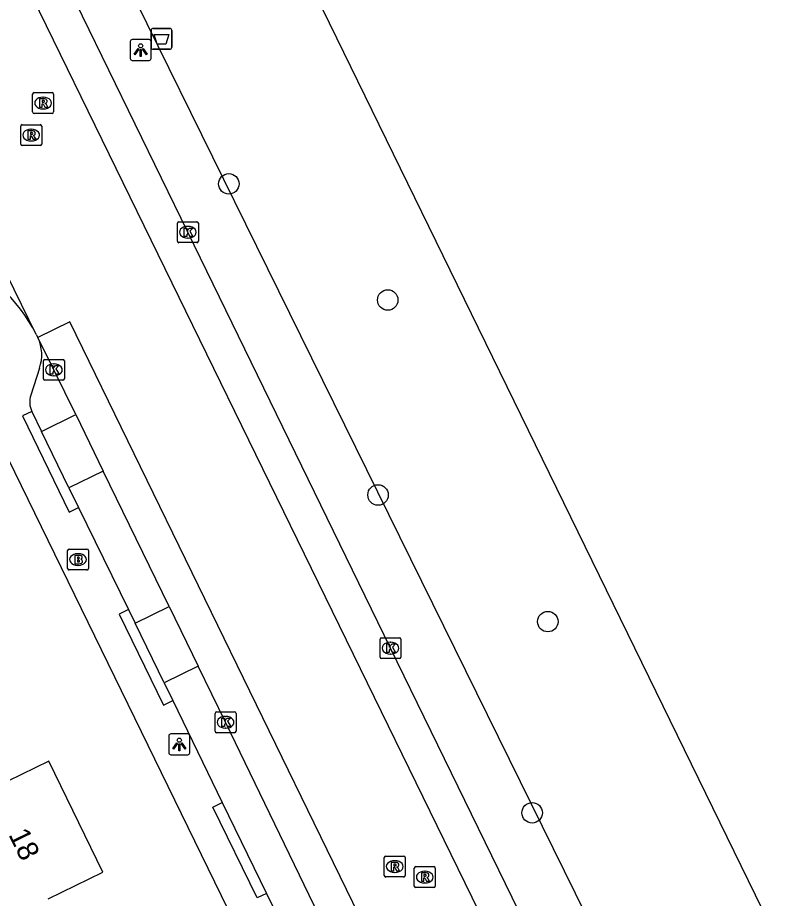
# Model space of a CAD drawing. Extents: x 160457 to 162082, y 388340 to 389736.
# Drawn here: x 161180.14 to 161217.02, y 388926.95 to 388969.01 of the extents above; entities that cross this region are included whole.
import ezdxf

# ---------------------------------------------------------------- set-up
doc = ezdxf.new("R2010")
doc.units = 0
for name, color, linetype in [('IMGEO_Afvalbak', 7, 'Continuous'), ('IMGEO_Boom', 7, 'Continuous'), ('IMGEO_Brandkraan', 7, 'Continuous'), ('IMGEO_Groenvoorziening', 7, 'Continuous'), ('IMGEO_Kolk', 7, 'Continuous'), ('IMGEO_Lichtpunt', 7, 'Continuous'), ('IMGEO_Pand', 7, 'Continuous'), ('IMGEO_Pand_nummerreeks', 7, 'Continuous'), ('IMGEO_Parkeervlak_open', 7, 'Continuous'), ('IMGEO_Rijbaan_lokaal_gesloten', 7, 'Continuous'), ('IMGEO_Rijbaan_lokaal_open', 7, 'Continuous'), ('IMGEO_Rioolput', 7, 'Continuous'), ('IMGEO_Voetpad_open', 7, 'Continuous'), ('IMGEO_Waterloop', 7, 'Continuous')]:
    doc.layers.add(name, color=color, linetype=linetype)

msp = doc.modelspace()

# ---------------------------------------------------------------- linework, layer by layer
at = {"layer": 'IMGEO_Afvalbak'}
for p, q in [((161186.62, 388968.499), (161187.41, 388968.499)), ((161187.41, 388968.499), (161186.62, 388968.499)), ((161186.52, 388967.599), (161186.52, 388968.399)), ((161186.52, 388968.399), (161186.52, 388967.599)), ((161187.51, 388968.399), (161187.51, 388967.599)), ((161187.51, 388967.599), (161187.51, 388968.399)), ((161187.41, 388967.499), (161186.62, 388967.499)), ((161186.62, 388967.499), (161187.41, 388967.499))]:
    msp.add_line(p, q, dxfattribs=at)
msp.add_lwpolyline([(161186.663, 388968.213), (161187.367, 388968.213), (161187.218, 388967.743), (161186.812, 388967.743), (161186.663, 388968.213)], dxfattribs=at)
for centre, start, end in [((161186.62, 388968.399), 90, 180), ((161186.62, 388968.399), 90, 180), ((161187.41, 388968.399), 0, 90), ((161187.41, 388968.399), 360, 90), ((161186.62, 388967.599), 180, 270), ((161186.62, 388967.599), 180, 270), ((161187.41, 388967.599), 270, 0), ((161187.41, 388967.599), 270, 0)]:
    msp.add_arc(centre, 0.1, start, end, dxfattribs=at)
at = {"layer": 'IMGEO_Boom'}
for centre in [(161190.235, 388961.074), (161197.828, 388955.526), (161197.365, 388946.215), (161205.478, 388940.166), (161204.727, 388931.037)]:
    msp.add_circle(centre, 0.489, dxfattribs=at)
at = {"layer": 'IMGEO_Brandkraan'}
for p, q in [((161182.601, 388943.632), (161183.453, 388943.632)), ((161182.526, 388942.706), (161182.526, 388943.558)), ((161183.014, 388943.412), (161183.039, 388943.412)), ((161183.527, 388943.558), (161183.527, 388942.706)), ((161183.037, 388942.852), (161183.012, 388942.852)), ((161183.453, 388942.632), (161182.601, 388942.632))]:
    msp.add_line(p, q, dxfattribs=at)
for points in [[(161182.601, 388943.632), (161183.453, 388943.632)], [(161182.526, 388942.706), (161182.526, 388943.558)], [(161182.874, 388943.332), (161182.874, 388942.932), (161183.087, 388942.932)], [(161183.105, 388943.332), (161182.874, 388943.332)], [(161183.053, 388943.251), (161182.999, 388943.251), (161182.999, 388943.175)], [(161183.527, 388943.558), (161183.527, 388942.706)], [(161182.999, 388943.175), (161183.052, 388943.175)], [(161183.061, 388943.099), (161182.999, 388943.099), (161182.999, 388943.018)], [(161182.999, 388943.018), (161183.061, 388943.018)], [(161183.453, 388942.632), (161182.601, 388942.632)]]:
    msp.add_lwpolyline(points, dxfattribs=at)
for centre, radius, start, end in [((161182.603, 388943.556), 0.0765, 91.552, 178.448), ((161182.603, 388943.556), 0.0765, 91.552, 178.448), ((161183.451, 388943.556), 0.0765, 1.552, 88.448), ((161183.451, 388943.556), 0.0765, 1.552, 88.448), ((161183.054, 388943.213), 0.0379, 267.8285, 90.9355), ((161183.109, 388943.187), 0.145, 59.4692, 91.5367), ((161183.134, 388943.234), 0.0922, 285.5137, 58.1501), ((161183.062, 388943.058), 0.0404, 269.8759, 90.5077), ((161183.093, 388943.183), 0.251, 268.6676, 293.5347), ((161183.139, 388943.042), 0.105, 301.3115, 78.989), ((161182.603, 388942.708), 0.0765, 181.552, 268.448), ((161182.603, 388942.708), 0.0765, 181.552, 268.448), ((161183.451, 388942.708), 0.0765, 271.552, 358.448), ((161183.451, 388942.708), 0.0765, 271.552, 358.448)]:
    msp.add_arc(centre, radius, start, end, dxfattribs=at)
for centre, major_axis, ratio, start_param, end_param in [((161183.013, 388943.132), (-0.387, 0.002), 0.722429, 4.712389, 7.853982), ((161183.038, 388943.132), (-0.39, 0.002), 0.717154, 1.570796, 4.712389)]:
    msp.add_ellipse(centre, major_axis=major_axis, ratio=ratio, start_param=start_param, end_param=end_param, dxfattribs=at)
at = {"layer": 'IMGEO_Groenvoorziening'}
msp.add_lwpolyline([(161223.603, 388893.076), (161137.996, 389066.763), (161145.403, 389070.346)], dxfattribs=at)
at = {"layer": 'IMGEO_Kolk'}
for p, q in [((161187.776, 388958.339), (161187.776, 388959.191)), ((161187.851, 388959.265), (161188.703, 388959.265)), ((161188.777, 388959.191), (161188.777, 388958.339)), ((161188.264, 388959.045), (161188.289, 388959.045)), ((161188.287, 388958.485), (161188.262, 388958.485)), ((161188.703, 388958.265), (161187.851, 388958.265)), ((161181.374, 388951.765), (161181.374, 388952.617)), ((161181.449, 388952.691), (161182.301, 388952.691)), ((161181.862, 388952.471), (161181.887, 388952.471)), ((161182.375, 388952.617), (161182.375, 388951.765)), ((161182.301, 388951.691), (161181.449, 388951.691)), ((161181.885, 388951.911), (161181.86, 388951.911)), ((161197.46, 388938.473), (161197.46, 388939.325)), ((161197.535, 388939.399), (161198.387, 388939.399)), ((161197.948, 388939.179), (161197.973, 388939.179)), ((161198.461, 388939.325), (161198.461, 388938.473)), ((161197.971, 388938.619), (161197.946, 388938.619)), ((161198.387, 388938.399), (161197.535, 388938.399)), ((161189.578, 388934.934), (161189.578, 388935.786)), ((161189.653, 388935.86), (161190.505, 388935.86)), ((161190.066, 388935.64), (161190.091, 388935.64)), ((161190.579, 388935.786), (161190.579, 388934.934)), ((161190.505, 388934.86), (161189.653, 388934.86)), ((161190.089, 388935.08), (161190.064, 388935.08))]:
    msp.add_line(p, q, dxfattribs=at)
for points in [[(161187.776, 388958.339), (161187.776, 388959.191)], [(161187.851, 388959.265), (161188.703, 388959.265)], [(161188.777, 388959.191), (161188.777, 388958.339)], [(161188.097, 388958.965), (161188.22, 388958.965), (161188.22, 388958.814), (161188.35, 388958.965), (161188.514, 388958.965), (161188.368, 388958.814), (161188.521, 388958.565), (161188.369, 388958.565), (161188.284, 388958.729), (161188.22, 388958.662), (161188.22, 388958.565), (161188.097, 388958.565), (161188.097, 388958.965)], [(161188.703, 388958.265), (161187.851, 388958.265)], [(161181.374, 388951.765), (161181.374, 388952.617)], [(161181.449, 388952.691), (161182.301, 388952.691)], [(161182.375, 388952.617), (161182.375, 388951.765)], [(161181.695, 388952.391), (161181.818, 388952.391), (161181.818, 388952.24), (161181.948, 388952.391), (161182.112, 388952.391), (161181.966, 388952.24), (161182.119, 388951.991), (161181.967, 388951.991), (161181.882, 388952.155), (161181.818, 388952.088), (161181.818, 388951.991), (161181.695, 388951.991), (161181.695, 388952.391)], [(161182.301, 388951.691), (161181.449, 388951.691)], [(161197.46, 388938.473), (161197.46, 388939.325)], [(161197.535, 388939.399), (161198.387, 388939.399)], [(161197.781, 388939.099), (161197.904, 388939.099), (161197.904, 388938.948), (161198.034, 388939.099), (161198.198, 388939.099), (161198.052, 388938.948), (161198.205, 388938.699), (161198.053, 388938.699), (161197.968, 388938.863), (161197.904, 388938.796), (161197.904, 388938.699), (161197.781, 388938.699), (161197.781, 388939.099)], [(161198.461, 388939.325), (161198.461, 388938.473)], [(161198.387, 388938.399), (161197.535, 388938.399)], [(161189.578, 388934.934), (161189.578, 388935.786)], [(161189.653, 388935.86), (161190.505, 388935.86)], [(161190.579, 388935.786), (161190.579, 388934.934)], [(161189.899, 388935.56), (161190.022, 388935.56), (161190.022, 388935.409), (161190.152, 388935.56), (161190.316, 388935.56), (161190.17, 388935.409), (161190.323, 388935.16), (161190.171, 388935.16), (161190.086, 388935.324), (161190.022, 388935.257), (161190.022, 388935.16), (161189.899, 388935.16), (161189.899, 388935.56)], [(161190.505, 388934.86), (161189.653, 388934.86)]]:
    msp.add_lwpolyline(points, dxfattribs=at)
for centre, start, end in [((161187.853, 388959.189), 91.552, 178.448), ((161187.853, 388959.189), 91.552, 178.448), ((161188.701, 388959.189), 1.552, 88.448), ((161188.701, 388959.189), 1.552, 88.448), ((161187.853, 388958.341), 181.552, 268.448), ((161187.853, 388958.341), 181.552, 268.448), ((161188.701, 388958.341), 271.552, 358.448), ((161188.701, 388958.341), 271.552, 358.448), ((161181.451, 388952.615), 91.552, 178.448), ((161181.451, 388952.615), 91.552, 178.448), ((161182.299, 388952.615), 1.552, 88.448), ((161182.299, 388952.615), 1.552, 88.448), ((161181.451, 388951.767), 181.552, 268.448), ((161181.451, 388951.767), 181.552, 268.448), ((161182.299, 388951.767), 271.552, 358.448), ((161182.299, 388951.767), 271.552, 358.448), ((161197.537, 388939.323), 91.552, 178.448), ((161197.537, 388939.323), 91.552, 178.448), ((161198.385, 388939.323), 1.552, 88.448), ((161198.385, 388939.323), 1.552, 88.448), ((161197.537, 388938.475), 181.552, 268.448), ((161197.537, 388938.475), 181.552, 268.448), ((161198.385, 388938.475), 271.552, 358.448), ((161198.385, 388938.475), 271.552, 358.448), ((161189.655, 388935.784), 91.552, 178.448), ((161189.655, 388935.784), 91.552, 178.448), ((161190.503, 388935.784), 1.552, 88.448), ((161190.503, 388935.784), 1.552, 88.448), ((161189.655, 388934.936), 181.552, 268.448), ((161189.655, 388934.936), 181.552, 268.448), ((161190.503, 388934.936), 271.552, 358.448), ((161190.503, 388934.936), 271.552, 358.448)]:
    msp.add_arc(centre, 0.0765, start, end, dxfattribs=at)
for centre, major_axis, ratio, start_param, end_param in [((161188.263, 388958.765), (-0.387, 0.002), 0.722429, 4.712389, 7.853982), ((161188.288, 388958.765), (-0.39, 0.002), 0.717154, 1.570796, 4.712389), ((161181.861, 388952.191), (-0.387, 0.002), 0.722429, 4.712389, 7.853982), ((161181.886, 388952.191), (-0.39, 0.002), 0.717154, 1.570796, 4.712389), ((161197.947, 388938.899), (-0.387, 0.002), 0.722429, 4.712389, 7.853982), ((161197.972, 388938.899), (-0.39, 0.002), 0.717154, 1.570796, 4.712389), ((161190.065, 388935.36), (-0.387, 0.002), 0.722429, 4.712389, 7.853982), ((161190.09, 388935.36), (-0.39, 0.002), 0.717154, 1.570796, 4.712389)]:
    msp.add_ellipse(centre, major_axis=major_axis, ratio=ratio, start_param=start_param, end_param=end_param, dxfattribs=at)
at = {"layer": 'IMGEO_Lichtpunt'}
for p, q in [((161185.521, 388967.868), (161185.521, 388967.061)), ((161185.521, 388967.868), (161185.521, 388967.061)), ((161186.423, 388967.963), (161185.615, 388967.963)), ((161186.423, 388967.963), (161185.615, 388967.963)), ((161186.517, 388967.061), (161186.517, 388967.868)), ((161186.517, 388967.061), (161186.517, 388967.868)), ((161185.615, 388966.967), (161186.423, 388966.967)), ((161185.615, 388966.967), (161186.423, 388966.967)), ((161188.27, 388934.802), (161187.462, 388934.802)), ((161188.27, 388934.802), (161187.462, 388934.802)), ((161187.368, 388934.707), (161187.368, 388933.9)), ((161187.368, 388934.707), (161187.368, 388933.9)), ((161188.364, 388933.9), (161188.364, 388934.707)), ((161188.364, 388933.9), (161188.364, 388934.707)), ((161187.462, 388933.806), (161188.27, 388933.806)), ((161187.462, 388933.806), (161188.27, 388933.806))]:
    msp.add_line(p, q, dxfattribs=at)
for points in [[(161185.895, 388967.532), (161185.934, 388967.504), (161185.746, 388967.242), (161185.708, 388967.269), (161185.895, 388967.532)], [(161185.997, 388967.484), (161186.044, 388967.484), (161186.044, 388967.162), (161185.997, 388967.162), (161185.997, 388967.484)], [(161186.107, 388967.504), (161186.145, 388967.531), (161186.332, 388967.269), (161186.293, 388967.241), (161186.107, 388967.504)], [(161187.742, 388934.371), (161187.781, 388934.343), (161187.593, 388934.081), (161187.555, 388934.108), (161187.742, 388934.371)], [(161187.954, 388934.343), (161187.992, 388934.37), (161188.179, 388934.108), (161188.14, 388934.08), (161187.954, 388934.343)], [(161187.844, 388934.323), (161187.891, 388934.323), (161187.891, 388934.001), (161187.844, 388934.001), (161187.844, 388934.323)]]:
    msp.add_lwpolyline(points, dxfattribs=at)
for centre in [(161186.02, 388967.666), (161187.867, 388934.505)]:
    msp.add_circle(centre, 0.0994, dxfattribs=at)
for centre, start, end in [((161185.615, 388967.868), 90, 180), ((161185.615, 388967.868), 90, 180), ((161186.423, 388967.868), 0, 90), ((161186.423, 388967.868), 0, 90), ((161185.615, 388967.061), 180, 270), ((161185.615, 388967.061), 180, 270), ((161186.423, 388967.061), 270, 0), ((161186.423, 388967.061), 270, 360), ((161187.462, 388934.707), 90, 180), ((161187.462, 388934.707), 90, 180), ((161188.27, 388934.707), 0, 90), ((161188.27, 388934.707), 0, 90), ((161187.462, 388933.9), 180, 270), ((161187.462, 388933.9), 180, 270), ((161188.27, 388933.9), 270, 0), ((161188.27, 388933.9), 270, 360)]:
    msp.add_arc(centre, 0.0946, start, end, dxfattribs=at)
at = {"layer": 'IMGEO_Pand'}
msp.add_lwpolyline([(161181.602, 388926.929), (161184.216, 388928.207), (161181.627, 388933.508), (161179.012, 388932.231), (161177.945, 388934.415), (161177.133, 388936.077), (161177.059, 388936.228)], dxfattribs=at)
at = {"layer": 'IMGEO_Parkeervlak_open'}
for points in [[(161181.281, 388949.253), (161182.919, 388950.051)], [(161184.234, 388947.353), (161182.59, 388946.552)], [(161185.757, 388940.096), (161187.385, 388940.889)], [(161188.773, 388938.041), (161187.147, 388937.249)]]:
    msp.add_lwpolyline(points, dxfattribs=at)
at = {"layer": 'IMGEO_Rijbaan_lokaal_gesloten'}
for points in [[(161129.137, 389075.801), (161221.187, 388887.428)], [(161222.715, 388888.168), (161213.492, 388907.038), (161209.042, 388916.186), (161204.749, 388925.006), (161197.961, 388938.898), (161188.276, 388958.764), (161178.189, 388979.412), (161171.181, 388993.802), (161168.153, 389000), (161163.956, 389008.593), (161151.348, 389034.389), (161142.537, 389052.354), (161136.286, 389065.133), (161134.42, 389068.932), (161133.166, 389071.475)], [(161181.033, 388953.885), (161172.23, 388971.839)], [(161216.46, 388885.136), (161182.637, 388954.476), (161181.109, 388953.731)], [(161181.033, 388953.885), (161181.109, 388953.731)], [(161182.919, 388950.051), (161181.875, 388952.192), (161181.109, 388953.731)], [(161182.919, 388950.051), (161184.234, 388947.353)], [(161187.385, 388940.889), (161184.234, 388947.353)], [(161187.385, 388940.889), (161188.773, 388938.041)], [(161196.43, 388922.233), (161190.08, 388935.36), (161188.773, 388938.041)]]:
    msp.add_lwpolyline(points, dxfattribs=at)
at = {"layer": 'IMGEO_Rijbaan_lokaal_open'}
msp.add_arc((161174.112, 388950.396), 7.75, 26.7565, 68.6028, dxfattribs=at)
at = {"layer": 'IMGEO_Rioolput'}
for p, q in [((161180.857, 388964.506), (161180.857, 388965.358)), ((161180.932, 388965.432), (161181.784, 388965.432)), ((161181.345, 388965.212), (161181.37, 388965.212)), ((161181.858, 388965.358), (161181.858, 388964.506)), ((161181.368, 388964.652), (161181.343, 388964.652)), ((161181.784, 388964.432), (161180.932, 388964.432)), ((161180.29, 388962.974), (161180.29, 388963.826)), ((161180.365, 388963.9), (161181.217, 388963.9)), ((161181.291, 388963.826), (161181.291, 388962.974)), ((161180.778, 388963.68), (161180.803, 388963.68)), ((161180.801, 388963.12), (161180.776, 388963.12)), ((161181.217, 388962.9), (161180.365, 388962.9)), ((161197.661, 388928.044), (161197.661, 388928.896)), ((161197.736, 388928.97), (161198.588, 388928.97)), ((161198.662, 388928.896), (161198.662, 388928.044)), ((161198.149, 388928.75), (161198.174, 388928.75)), ((161198.172, 388928.19), (161198.147, 388928.19)), ((161199.097, 388927.538), (161199.097, 388928.39)), ((161199.172, 388928.464), (161200.024, 388928.464)), ((161199.585, 388928.244), (161199.61, 388928.244)), ((161200.098, 388928.39), (161200.098, 388927.538)), ((161198.588, 388927.97), (161197.736, 388927.97)), ((161199.608, 388927.684), (161199.583, 388927.684)), ((161200.024, 388927.464), (161199.172, 388927.464))]:
    msp.add_line(p, q, dxfattribs=at)
for points in [[(161180.857, 388964.506), (161180.857, 388965.358)], [(161180.932, 388965.432), (161181.784, 388965.432)], [(161181.446, 388965.13), (161181.194, 388965.132), (161181.194, 388964.732)], [(161181.858, 388965.358), (161181.858, 388964.506)], [(161181.194, 388964.732), (161181.318, 388964.732), (161181.318, 388964.894), (161181.329, 388964.894)], [(161181.372, 388965.051), (161181.318, 388965.051), (161181.318, 388964.97)], [(161181.318, 388964.97), (161181.37, 388964.97)], [(161181.376, 388964.865), (161181.447, 388964.732), (161181.587, 388964.732), (161181.522, 388964.858)], [(161181.784, 388964.432), (161180.932, 388964.432)], [(161180.29, 388962.974), (161180.29, 388963.826)], [(161180.365, 388963.9), (161181.217, 388963.9)], [(161181.291, 388963.826), (161181.291, 388962.974)], [(161180.879, 388963.598), (161180.627, 388963.6), (161180.627, 388963.2)], [(161180.805, 388963.519), (161180.751, 388963.519), (161180.751, 388963.438)], [(161180.751, 388963.438), (161180.803, 388963.438)], [(161180.627, 388963.2), (161180.751, 388963.2), (161180.751, 388963.362), (161180.762, 388963.362)], [(161180.809, 388963.333), (161180.88, 388963.2), (161181.02, 388963.2), (161180.955, 388963.326)], [(161181.217, 388962.9), (161180.365, 388962.9)], [(161197.661, 388928.044), (161197.661, 388928.896)], [(161197.736, 388928.97), (161198.588, 388928.97)], [(161198.662, 388928.896), (161198.662, 388928.044)], [(161198.25, 388928.668), (161197.998, 388928.67), (161197.998, 388928.27)], [(161198.176, 388928.589), (161198.122, 388928.589), (161198.122, 388928.508)], [(161198.122, 388928.508), (161198.174, 388928.508)], [(161197.998, 388928.27), (161198.122, 388928.27), (161198.122, 388928.432), (161198.133, 388928.432)], [(161198.18, 388928.403), (161198.251, 388928.27), (161198.391, 388928.27), (161198.326, 388928.396)], [(161199.097, 388927.538), (161199.097, 388928.39)], [(161199.172, 388928.464), (161200.024, 388928.464)], [(161199.686, 388928.162), (161199.434, 388928.164), (161199.434, 388927.764)], [(161199.612, 388928.083), (161199.558, 388928.083), (161199.558, 388928.002)], [(161200.098, 388928.39), (161200.098, 388927.538)], [(161198.588, 388927.97), (161197.736, 388927.97)], [(161199.434, 388927.764), (161199.558, 388927.764), (161199.558, 388927.926), (161199.569, 388927.926)], [(161199.558, 388928.002), (161199.61, 388928.002)], [(161199.616, 388927.897), (161199.687, 388927.764), (161199.827, 388927.764), (161199.762, 388927.89)], [(161200.024, 388927.464), (161199.172, 388927.464)]]:
    msp.add_lwpolyline(points, dxfattribs=at)
for centre, radius, start, end in [((161180.934, 388965.356), 0.0765, 91.552, 178.448), ((161180.934, 388965.356), 0.0765, 91.552, 178.448), ((161181.445, 388965.02), 0.109, 350.3612, 89.416), ((161181.782, 388965.356), 0.0765, 1.552, 88.448), ((161181.782, 388965.356), 0.0765, 1.552, 88.448), ((161181.328, 388964.841), 0.0533, 26.0293, 88.6989), ((161181.354, 388965.159), 0.19, 274.7715, 282.9687), ((161181.378, 388964.955), 0.0964, 77.0061, 93.1865), ((161181.392, 388965.012), 0.0378, 276.6634, 79.6772), ((161181.443, 388965.02), 0.112, 277.5842, 350.9817), ((161181.427, 388964.805), 0.108, 29.5134, 73.7905), ((161180.934, 388964.508), 0.0765, 181.552, 268.448), ((161180.934, 388964.508), 0.0765, 181.552, 268.448), ((161181.782, 388964.508), 0.0765, 271.552, 358.448), ((161181.782, 388964.508), 0.0765, 271.552, 358.448), ((161180.367, 388963.824), 0.0765, 91.552, 178.448), ((161180.367, 388963.824), 0.0765, 91.552, 178.448), ((161181.215, 388963.824), 0.0765, 1.552, 88.448), ((161181.215, 388963.824), 0.0765, 1.552, 88.448), ((161180.787, 388963.627), 0.19, 274.7715, 282.9687), ((161180.811, 388963.423), 0.0964, 77.0061, 93.1865), ((161180.825, 388963.48), 0.0378, 276.6634, 79.6772), ((161180.878, 388963.488), 0.109, 350.3612, 89.416), ((161180.876, 388963.488), 0.112, 277.5842, 350.9817), ((161180.367, 388962.976), 0.0765, 181.552, 268.448), ((161180.367, 388962.976), 0.0765, 181.552, 268.448), ((161180.761, 388963.309), 0.0533, 26.0293, 88.6989), ((161180.86, 388963.273), 0.108, 29.5134, 73.7905), ((161181.215, 388962.976), 0.0765, 271.552, 358.448), ((161181.215, 388962.976), 0.0765, 271.552, 358.448), ((161197.738, 388928.894), 0.0765, 91.552, 178.448), ((161197.738, 388928.894), 0.0765, 91.552, 178.448), ((161198.586, 388928.894), 0.0765, 1.552, 88.448), ((161198.586, 388928.894), 0.0765, 1.552, 88.448), ((161198.158, 388928.697), 0.19, 274.7715, 282.9687), ((161198.182, 388928.493), 0.0964, 77.0061, 93.1865), ((161198.196, 388928.55), 0.0378, 276.6634, 79.6772), ((161198.249, 388928.558), 0.109, 350.3612, 89.416), ((161198.247, 388928.558), 0.112, 277.5842, 350.9817), ((161198.132, 388928.379), 0.0533, 26.0293, 88.6989), ((161198.231, 388928.343), 0.108, 29.5134, 73.7905), ((161199.174, 388928.388), 0.0765, 91.552, 178.448), ((161199.174, 388928.388), 0.0765, 91.552, 178.448), ((161199.618, 388927.987), 0.0964, 77.0061, 93.1865), ((161199.632, 388928.044), 0.0378, 276.6634, 79.6772), ((161199.685, 388928.052), 0.109, 350.3612, 89.416), ((161200.022, 388928.388), 0.0765, 1.552, 88.448), ((161200.022, 388928.388), 0.0765, 1.552, 88.448), ((161197.738, 388928.046), 0.0765, 181.552, 268.448), ((161197.738, 388928.046), 0.0765, 181.552, 268.448), ((161198.586, 388928.046), 0.0765, 271.552, 358.448), ((161198.586, 388928.046), 0.0765, 271.552, 358.448), ((161199.568, 388927.873), 0.0533, 26.0293, 88.6989), ((161199.594, 388928.191), 0.19, 274.7715, 282.9687), ((161199.683, 388928.052), 0.112, 277.5842, 350.9817), ((161199.667, 388927.837), 0.108, 29.5134, 73.7905), ((161199.174, 388927.54), 0.0765, 181.552, 268.448), ((161199.174, 388927.54), 0.0765, 181.552, 268.448), ((161200.022, 388927.54), 0.0765, 271.552, 358.448), ((161200.022, 388927.54), 0.0765, 271.552, 358.448)]:
    msp.add_arc(centre, radius, start, end, dxfattribs=at)
for centre, major_axis, ratio, start_param, end_param in [((161181.344, 388964.932), (-0.387, 0.002), 0.722429, 4.712389, 7.853982), ((161181.369, 388964.932), (-0.39, 0.002), 0.717154, 1.570796, 4.712389), ((161180.777, 388963.4), (-0.387, 0.002), 0.722429, 4.712389, 7.853982), ((161180.802, 388963.4), (-0.39, 0.002), 0.717154, 1.570796, 4.712389), ((161198.148, 388928.47), (-0.387, 0.002), 0.722429, 4.712389, 7.853982), ((161198.173, 388928.47), (-0.39, 0.002), 0.717154, 1.570796, 4.712389), ((161199.584, 388927.964), (-0.387, 0.002), 0.722429, 4.712389, 7.853982), ((161199.609, 388927.964), (-0.39, 0.002), 0.717154, 1.570796, 4.712389)]:
    msp.add_ellipse(centre, major_axis=major_axis, ratio=ratio, start_param=start_param, end_param=end_param, dxfattribs=at)
at = {"layer": 'IMGEO_Voetpad_open'}
for points in [[(161176.792, 388953.84), (161211.511, 388882.737)], [(161181.187, 388952.274), (161180.769, 388950.977)], [(161180.818, 388950.208), (161180.369, 388949.99), (161182.598, 388945.391), (161183.047, 388945.609)], [(161180.818, 388950.208), (161181.281, 388949.253)], [(161182.59, 388946.552), (161181.281, 388949.253)], [(161182.59, 388946.552), (161183.047, 388945.609)], [(161183.047, 388945.609), (161185.441, 388940.743)], [(161185.441, 388940.743), (161184.992, 388940.524), (161187.114, 388936.179), (161187.563, 388936.398)], [(161185.441, 388940.743), (161185.757, 388940.096)], [(161187.147, 388937.249), (161185.757, 388940.096)], [(161187.147, 388937.249), (161187.563, 388936.398)], [(161187.563, 388936.398), (161189.919, 388931.523)], [(161192.034, 388927.187), (161191.585, 388926.968), (161189.47, 388931.304), (161189.919, 388931.523)], [(161189.919, 388931.523), (161192.034, 388927.187)], [(161192.034, 388927.187), (161194.407, 388922.307)]]:
    msp.add_lwpolyline(points, dxfattribs=at)
for centre, radius, start, end in [((161179.35, 388952.906), 1.943, 341.0055, 25.1233), ((161181.777, 388950.655), 1.058, 162.2918, 205)]:
    msp.add_arc(centre, radius, start, end, dxfattribs=at)
at = {"layer": 'IMGEO_Waterloop'}
msp.add_lwpolyline([(161145.403, 389070.346), (161179.775, 389000), (161230.305, 388896.583), (161230.476, 388896.256), (161230.616, 388895.915), (161230.727, 388895.563), (161230.805, 388895.202), (161230.851, 388894.836), (161230.865, 388894.467), (161230.846, 388894.099), (161230.794, 388893.733), (161230.711, 388893.374), (161230.595, 388893.023), (161230.449, 388892.684), (161230.274, 388892.36), (161230.071, 388892.052), (161229.841, 388891.763), (161229.586, 388891.496), (161229.309, 388891.252), (161229.012, 388891.034)], dxfattribs=at)

# ---------------------------------------------------------------- texts
at = {"layer": 'IMGEO_Pand_nummerreeks'}
msp.add_text('18', height=1, rotation=296.035, dxfattribs=at).set_placement((161179.69, 388929.999))

doc.saveas('drawing.dxf')
